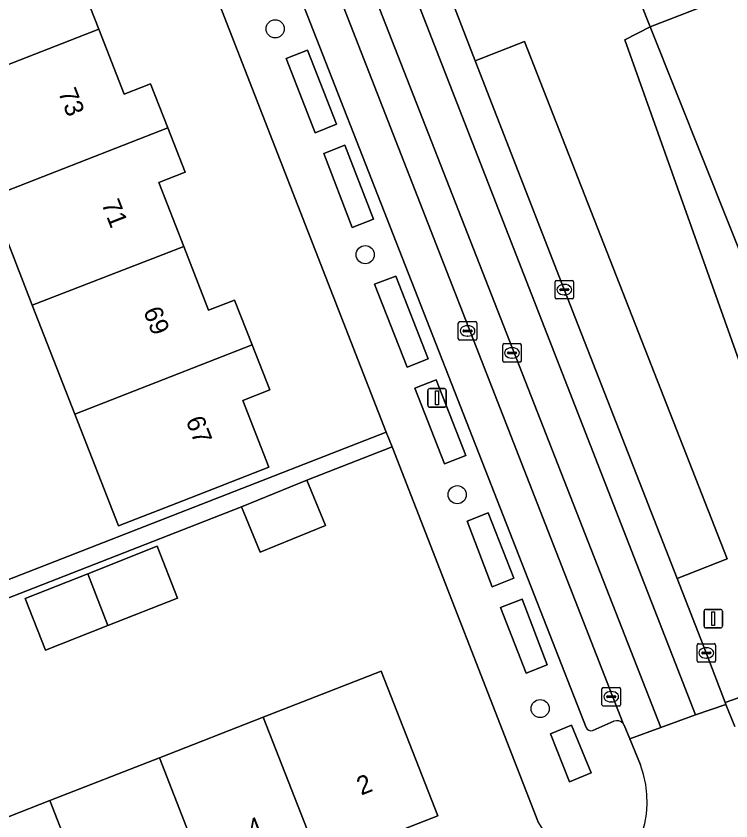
# Model space of a CAD drawing. Extents: x 159680 to 160786, y 387323 to 388340.
# Drawn here: x 160153.61 to 160192.19, y 387815.18 to 387858.6 of the extents above; entities that cross this region are included whole.
import ezdxf

# ---------------------------------------------------------------- set-up
doc = ezdxf.new("R2010")
doc.units = 0
for name, color, linetype in [('IMGEO_Boom', 7, 'Continuous'), ('IMGEO_Erf', 7, 'Continuous'), ('IMGEO_Groenvoorziening', 7, 'Continuous'), ('IMGEO_Kolk', 7, 'Continuous'), ('IMGEO_Lichtmast', 7, 'Continuous'), ('IMGEO_Pand', 7, 'Continuous'), ('IMGEO_Pand_nummerreeks', 7, 'Continuous'), ('IMGEO_Parkeervlak_open', 7, 'Continuous'), ('IMGEO_Rijbaan_lokaal_gesloten', 7, 'Continuous'), ('IMGEO_Rijbaan_lokaal_open', 7, 'Continuous'), ('IMGEO_Rioolput', 7, 'Continuous'), ('IMGEO_Voetpad_open', 7, 'Continuous')]:
    doc.layers.add(name, color=color, linetype=linetype)

msp = doc.modelspace()

# ---------------------------------------------------------------- linework, layer by layer
at = {"layer": 'IMGEO_Boom'}
for centre in [(160167.594, 387857.918), (160172.454, 387845.734), (160177.419, 387832.783), (160181.897, 387821.245)]:
    msp.add_circle(centre, 0.489, dxfattribs=at)
at = {"layer": 'IMGEO_Erf'}
for points in [[(160151.99, 387827.737), (160173.59, 387836.163), (160150.403, 387895.606)], [(160153.464, 387869.65), (160154.815, 387866.195), (160156.294, 387866.774), (160157.235, 387864.368), (160158.176, 387861.961), (160156.711, 387861.388), (160158.076, 387857.895), (160159.442, 387854.4), (160160.864, 387854.956), (160161.797, 387852.57), (160162.73, 387850.184), (160161.308, 387849.628), (160162.656, 387846.181), (160164.004, 387842.733), (160165.408, 387843.282), (160166.355, 387840.86), (160167.301, 387838.44), (160165.851, 387837.872), (160167.259, 387834.27), (160162.603, 387832.45), (160159.141, 387831.096), (160156.781, 387837.133), (160154.486, 387843.001), (160152.205, 387848.836)], [(160181.811, 387815.087), (160173.904, 387835.358), (160169.306, 387833.564), (160170.304, 387831.121), (160166.776, 387829.679), (160165.778, 387832.123), (160125.587, 387816.432), (160126.598, 387813.955), (160123.067, 387812.513), (160126.035, 387804.81), (160131.824, 387807.068), (160137.986, 387809.472), (160143.73, 387811.712), (160149.418, 387813.931), (160155.436, 387816.278), (160161.351, 387818.586), (160166.955, 387820.772), (160173.322, 387823.255)], [(160173.322, 387823.255), (160176.365, 387815.454), (160169.998, 387812.971), (160164.394, 387810.785), (160158.48, 387808.478), (160152.461, 387806.13), (160146.773, 387803.911), (160141.03, 387801.671), (160134.868, 387799.267), (160129.078, 387797.009), (160130.55, 387793.293), (160180.841, 387812.88)]]:
    msp.add_lwpolyline(points, dxfattribs=at)
msp.add_lwpolyline([(160158.566, 387825.725), (160155.198, 387824.395), (160154.096, 387827.188), (160157.475, 387828.522), (160161.226, 387830.002), (160162.328, 387827.21)], close=True, dxfattribs=at)
at = {"layer": 'IMGEO_Groenvoorziening'}
for points in [[(160189.451, 387877.619), (160184.355, 387875.641), (160181.748, 387882.357), (160176.625, 387896.482), (160171.044, 387910.266), (160165.016, 387925.868), (160162.326, 387924.798), (160161.958, 387924.652), (160187.32, 387859.333), (160187.833, 387858.03), (160191.79, 387859.566), (160195.846, 387861.141), (160195.054, 387863.182)], [(160218.281, 387835.824), (160199.196, 387829.547), (160187.833, 387858.03), (160186.463, 387857.316), (160197.633, 387825.935), (160218.994, 387833.988)], [(160169.348, 387856.768), (160168.183, 387856.322), (160169.752, 387852.308), (160170.901, 387852.77)], [(160171.348, 387851.641), (160170.225, 387851.189), (160171.757, 387847.203), (160172.901, 387847.649)], [(160174.1, 387844.571), (160172.962, 387844.136), (160174.719, 387839.671), (160175.853, 387840.12)], [(160175.134, 387838.523), (160176.737, 387834.443), (160177.893, 387834.899), (160176.279, 387838.981)], [(160179.088, 387831.808), (160177.958, 387831.347), (160179.309, 387827.817), (160180.48, 387828.279)], [(160180.92, 387827.144), (160179.758, 387826.701), (160181.139, 387823.159), (160182.283, 387823.613)], [(160183.589, 387820.358), (160182.453, 387819.883), (160183.478, 387817.293), (160184.652, 387817.769)]]:
    msp.add_lwpolyline(points, close=True, dxfattribs=at)
for points in [[(160161.958, 387924.652), (160155.436, 387922.055), (160160.461, 387909.279), (160158.08, 387908.368), (160158.448, 387907.349), (160158.881, 387906.227), (160160.987, 387900.854), (160163.654, 387901.917), (160174.514, 387874.005), (160171.868, 387872.939), (160175.772, 387862.953), (160178.397, 387856.184), (160181.057, 387857.24), (160191.985, 387829.315), (160189.292, 387828.254), (160190.864, 387824.246), (160191.887, 387821.565), (160194.696, 387822.564), (160195.006, 387821.695)], [(160198.562, 387819.884), (160203.526, 387821.946), (160220.998, 387828.827), (160218.994, 387833.988), (160197.633, 387825.935), (160186.463, 387857.316), (160187.833, 387858.03), (160187.32, 387859.333), (160161.958, 387924.652)], [(160200.326, 387878.324), (160190.535, 387877.689), (160189.451, 387877.619), (160195.054, 387863.182), (160195.846, 387861.141), (160191.79, 387859.566), (160187.833, 387858.03), (160199.196, 387829.547), (160218.281, 387835.824), (160217.084, 387838.908), (160214.493, 387845.581), (160209.893, 387857.427)]]:
    msp.add_lwpolyline(points, dxfattribs=at)
at = {"layer": 'IMGEO_Kolk'}
for p, q in [((160182.699, 387843.42), (160182.699, 387844.272)), ((160182.774, 387844.346), (160183.626, 387844.346)), ((160183.7, 387844.272), (160183.7, 387843.42)), ((160182.958, 387843.84), (160182.958, 387843.852)), ((160183.396, 387843.803), (160182.998, 387843.803)), ((160183.001, 387843.889), (160183.399, 387843.889)), ((160183.187, 387844.126), (160183.212, 387844.126)), ((160183.442, 387843.852), (160183.442, 387843.84)), ((160183.626, 387843.346), (160182.774, 387843.346)), ((160183.21, 387843.566), (160183.185, 387843.566)), ((160177.477, 387841.194), (160177.477, 387842.046)), ((160177.552, 387842.12), (160178.404, 387842.12)), ((160178.478, 387842.046), (160178.478, 387841.194)), ((160177.736, 387841.614), (160177.736, 387841.626)), ((160177.779, 387841.663), (160178.177, 387841.663)), ((160177.965, 387841.9), (160177.99, 387841.9)), ((160178.22, 387841.626), (160178.22, 387841.614)), ((160178.174, 387841.577), (160177.776, 387841.577)), ((160177.988, 387841.34), (160177.963, 387841.34)), ((160178.404, 387841.12), (160177.552, 387841.12)), ((160190.363, 387823.82), (160190.363, 387824.672)), ((160190.438, 387824.746), (160191.29, 387824.746)), ((160191.364, 387824.672), (160191.364, 387823.82)), ((160190.622, 387824.24), (160190.622, 387824.252)), ((160190.665, 387824.289), (160191.063, 387824.289)), ((160190.851, 387824.526), (160190.876, 387824.526)), ((160191.106, 387824.252), (160191.106, 387824.24)), ((160191.06, 387824.203), (160190.662, 387824.203)), ((160190.874, 387823.966), (160190.849, 387823.966)), ((160191.29, 387823.746), (160190.438, 387823.746)), ((160185.23, 387821.455), (160185.23, 387822.307)), ((160185.305, 387822.381), (160186.157, 387822.381)), ((160185.718, 387822.161), (160185.743, 387822.161)), ((160186.231, 387822.307), (160186.231, 387821.455)), ((160185.489, 387821.875), (160185.489, 387821.887)), ((160185.927, 387821.838), (160185.529, 387821.838)), ((160185.532, 387821.924), (160185.93, 387821.924)), ((160185.973, 387821.887), (160185.973, 387821.875)), ((160186.157, 387821.381), (160185.305, 387821.381)), ((160185.741, 387821.601), (160185.716, 387821.601))]:
    msp.add_line(p, q, dxfattribs=at)
for points in [[(160182.699, 387843.42), (160182.699, 387844.272)], [(160182.774, 387844.346), (160183.626, 387844.346)], [(160183.7, 387844.272), (160183.7, 387843.42)], [(160183.626, 387843.346), (160182.774, 387843.346)], [(160177.477, 387841.194), (160177.477, 387842.046)], [(160177.552, 387842.12), (160178.404, 387842.12)], [(160178.478, 387842.046), (160178.478, 387841.194)], [(160178.404, 387841.12), (160177.552, 387841.12)], [(160190.363, 387823.82), (160190.363, 387824.672)], [(160190.438, 387824.746), (160191.29, 387824.746)], [(160191.364, 387824.672), (160191.364, 387823.82)], [(160191.29, 387823.746), (160190.438, 387823.746)], [(160185.23, 387821.455), (160185.23, 387822.307)], [(160185.305, 387822.381), (160186.157, 387822.381)], [(160186.231, 387822.307), (160186.231, 387821.455)], [(160186.157, 387821.381), (160185.305, 387821.381)]]:
    msp.add_lwpolyline(points, dxfattribs=at)
for centre, radius, start, end in [((160182.776, 387844.27), 0.0765, 91.552, 178.448), ((160182.776, 387844.27), 0.0765, 91.552, 178.448), ((160183.624, 387844.27), 0.0765, 1.552, 88.448), ((160183.624, 387844.27), 0.0765, 1.552, 88.448), ((160182.998, 387843.849), 0.0403, 85.8775, 175.7526), ((160182.995, 387843.839), 0.0366, 178.938, 274.7102), ((160183.399, 387843.846), 0.043, 264.8664, 352.4533), ((160183.403, 387843.851), 0.0386, 1.7309, 96.639), ((160182.776, 387843.422), 0.0765, 181.552, 268.448), ((160182.776, 387843.422), 0.0765, 181.552, 268.448), ((160183.624, 387843.422), 0.0765, 271.552, 358.448), ((160183.624, 387843.422), 0.0765, 271.552, 358.448), ((160177.554, 387842.044), 0.0765, 91.552, 178.448), ((160177.554, 387842.044), 0.0765, 91.552, 178.448), ((160178.402, 387842.044), 0.0765, 1.552, 88.448), ((160178.402, 387842.044), 0.0765, 1.552, 88.448), ((160177.776, 387841.623), 0.0403, 85.8775, 175.7526), ((160177.773, 387841.613), 0.0366, 178.938, 274.7102), ((160178.177, 387841.62), 0.043, 264.8664, 352.4533), ((160178.181, 387841.625), 0.0386, 1.7309, 96.639), ((160177.554, 387841.196), 0.0765, 181.552, 268.448), ((160177.554, 387841.196), 0.0765, 181.552, 268.448), ((160178.402, 387841.196), 0.0765, 271.552, 358.448), ((160178.402, 387841.196), 0.0765, 271.552, 358.448), ((160190.44, 387824.67), 0.0765, 91.552, 178.448), ((160190.44, 387824.67), 0.0765, 91.552, 178.448), ((160191.288, 387824.67), 0.0765, 1.552, 88.448), ((160191.288, 387824.67), 0.0765, 1.552, 88.448), ((160190.662, 387824.249), 0.0403, 85.8775, 175.7526), ((160190.659, 387824.239), 0.0366, 178.938, 274.7102), ((160191.063, 387824.246), 0.043, 264.8664, 352.4533), ((160191.067, 387824.251), 0.0386, 1.7309, 96.639), ((160190.44, 387823.822), 0.0765, 181.552, 268.448), ((160190.44, 387823.822), 0.0765, 181.552, 268.448), ((160191.288, 387823.822), 0.0765, 271.552, 358.448), ((160191.288, 387823.822), 0.0765, 271.552, 358.448), ((160185.307, 387822.305), 0.0765, 91.552, 178.448), ((160185.307, 387822.305), 0.0765, 91.552, 178.448), ((160186.155, 387822.305), 0.0765, 1.552, 88.448), ((160186.155, 387822.305), 0.0765, 1.552, 88.448), ((160185.529, 387821.884), 0.0403, 85.8775, 175.7526), ((160185.526, 387821.874), 0.0366, 178.938, 274.7102), ((160185.93, 387821.881), 0.043, 264.8664, 352.4533), ((160185.934, 387821.886), 0.0386, 1.7309, 96.639), ((160185.307, 387821.457), 0.0765, 181.552, 268.448), ((160185.307, 387821.457), 0.0765, 181.552, 268.448), ((160186.155, 387821.457), 0.0765, 271.552, 358.448), ((160186.155, 387821.457), 0.0765, 271.552, 358.448)]:
    msp.add_arc(centre, radius, start, end, dxfattribs=at)
for centre, major_axis, ratio, start_param, end_param in [((160183.186, 387843.846), (-0.387, 0.002), 0.722429, 4.712389, 7.853982), ((160183.211, 387843.846), (-0.39, 0.002), 0.717154, 1.570796, 4.712389), ((160177.964, 387841.62), (-0.387, 0.002), 0.722429, 4.712389, 7.853982), ((160177.989, 387841.62), (-0.39, 0.002), 0.717154, 1.570796, 4.712389), ((160190.85, 387824.246), (-0.387, 0.002), 0.722429, 4.712389, 7.853982), ((160190.875, 387824.246), (-0.39, 0.002), 0.717154, 1.570796, 4.712389), ((160185.717, 387821.881), (-0.387, 0.002), 0.722429, 4.712389, 7.853982), ((160185.742, 387821.881), (-0.39, 0.002), 0.717154, 1.570796, 4.712389)]:
    msp.add_ellipse(centre, major_axis=major_axis, ratio=ratio, start_param=start_param, end_param=end_param, dxfattribs=at)
at = {"layer": 'IMGEO_Lichtmast'}
for p, q in [((160175.835, 387837.605), (160175.835, 387838.405)), ((160175.835, 387838.405), (160175.835, 387837.605)), ((160175.935, 387838.505), (160176.725, 387838.505)), ((160176.725, 387838.505), (160175.935, 387838.505)), ((160176.825, 387838.405), (160176.825, 387837.605)), ((160176.825, 387837.605), (160176.825, 387838.405)), ((160176.725, 387837.505), (160175.935, 387837.505)), ((160175.935, 387837.505), (160176.725, 387837.505)), ((160190.742, 387825.693), (160190.742, 387826.493)), ((160190.742, 387826.493), (160190.742, 387825.693)), ((160190.842, 387826.593), (160191.632, 387826.593)), ((160191.632, 387826.593), (160190.842, 387826.593)), ((160191.732, 387826.493), (160191.732, 387825.693)), ((160191.732, 387825.693), (160191.732, 387826.493)), ((160191.632, 387825.593), (160190.842, 387825.593)), ((160190.842, 387825.593), (160191.632, 387825.593))]:
    msp.add_line(p, q, dxfattribs=at)
for points in [[(160176.255, 387838.38), (160176.405, 387838.38), (160176.405, 387837.63), (160176.255, 387837.63), (160176.255, 387838.38)], [(160191.162, 387826.468), (160191.312, 387826.468), (160191.312, 387825.718), (160191.162, 387825.718), (160191.162, 387826.468)]]:
    msp.add_lwpolyline(points, dxfattribs=at)
for centre, start, end in [((160175.935, 387838.405), 90, 180), ((160175.935, 387838.405), 90, 180), ((160176.725, 387838.405), 0, 90), ((160176.725, 387838.405), 360, 90), ((160175.935, 387837.605), 180, 270), ((160175.935, 387837.605), 180, 270), ((160176.725, 387837.605), 270, 0), ((160176.725, 387837.605), 270, 0), ((160190.842, 387826.493), 90, 180), ((160190.842, 387826.493), 90, 180), ((160191.632, 387826.493), 0, 90), ((160191.632, 387826.493), 360, 90), ((160190.842, 387825.693), 180, 270), ((160190.842, 387825.693), 180, 270), ((160191.632, 387825.693), 270, 0), ((160191.632, 387825.693), 270, 0)]:
    msp.add_arc(centre, 0.1, start, end, dxfattribs=at)
at = {"layer": 'IMGEO_Pand'}
for points in [[(160147.599, 387860.617), (160149.906, 387854.715), (160158.076, 387857.895), (160156.711, 387861.388), (160158.176, 387861.961), (160157.235, 387864.368)], [(160160.864, 387854.956), (160159.442, 387854.4), (160158.076, 387857.895), (160149.906, 387854.715), (160151.056, 387851.775), (160148.728, 387850.865), (160149.876, 387847.929), (160152.205, 387848.836), (160161.797, 387852.57)], [(160152.205, 387848.836), (160154.486, 387843.001), (160162.656, 387846.181), (160161.308, 387849.628), (160162.73, 387850.184), (160161.797, 387852.57)], [(160166.355, 387840.86), (160165.408, 387843.282), (160164.004, 387842.733), (160162.656, 387846.181), (160154.486, 387843.001), (160156.781, 387837.133)], [(160156.781, 387837.133), (160159.141, 387831.096), (160162.603, 387832.45), (160167.259, 387834.27), (160165.851, 387837.872), (160167.301, 387838.44), (160166.355, 387840.86)], [(160170.304, 387831.121), (160169.306, 387833.564), (160165.778, 387832.123), (160166.776, 387829.679)], [(160157.475, 387828.522), (160158.566, 387825.725), (160162.328, 387827.21), (160161.226, 387830.002)], [(160158.566, 387825.725), (160157.475, 387828.522), (160154.096, 387827.188), (160155.198, 387824.395)], [(160169.998, 387812.971), (160176.365, 387815.454), (160173.322, 387823.255), (160166.955, 387820.772)], [(160166.955, 387820.772), (160161.351, 387818.586), (160164.394, 387810.785), (160169.998, 387812.971)], [(160161.351, 387818.586), (160155.436, 387816.278), (160158.48, 387808.478), (160164.394, 387810.785)], [(160155.436, 387816.278), (160149.418, 387813.931), (160152.461, 387806.13), (160158.48, 387808.478)]]:
    msp.add_lwpolyline(points, close=True, dxfattribs=at)
at = {"layer": 'IMGEO_Parkeervlak_open'}
for points in [[(160186.371, 387820.436), (160170.802, 387860.362), (160153.484, 387904.909)], [(160151.872, 387903.499), (160169.005, 387859.521), (160184.374, 387820.228)], [(160184.746, 387820.067), (160185.876, 387820.56)]]:
    msp.add_lwpolyline(points, dxfattribs=at)
msp.add_lwpolyline([(160178.397, 387856.184), (160183.2, 387843.846), (160189.292, 387828.254), (160191.985, 387829.315), (160181.057, 387857.24)], close=True, dxfattribs=at)
for centre, radius, start, end in [((160186.033, 387820.137), 0.451, 41.5023, 110.3708), ((160184.653, 387820.362), 0.31, 205.7248, 287.4697)]:
    msp.add_arc(centre, radius, start, end, dxfattribs=at)
at = {"layer": 'IMGEO_Rijbaan_lokaal_gesloten'}
msp.add_lwpolyline([(160178.397, 387856.184), (160175.772, 387862.953), (160171.868, 387872.939), (160167.078, 387885.235), (160160.987, 387900.854), (160158.881, 387906.227), (160158.448, 387907.349), (160156.809, 387906.723), (160190.288, 387820.901), (160191.921, 387821.472), (160191.887, 387821.565), (160190.864, 387824.246), (160189.292, 387828.254), (160183.2, 387843.846)], close=True, dxfattribs=at)
for points in [[(160154.919, 387905.962), (160153.292, 387905.329), (160153.484, 387904.909), (160170.802, 387860.362), (160186.371, 387820.436)], [(160186.428, 387820.355), (160186.733, 387819.609), (160188.411, 387820.223), (160172.441, 387861.053), (160154.919, 387905.962)]]:
    msp.add_lwpolyline(points, dxfattribs=at)
msp.add_arc((160186.056, 387820.154), 0.423, 28.4135, 41.8549, dxfattribs=at)
at = {"layer": 'IMGEO_Rijbaan_lokaal_open'}
msp.add_lwpolyline([(160156.809, 387906.723), (160154.919, 387905.962), (160172.441, 387861.053), (160188.411, 387820.223), (160190.288, 387820.901)], close=True, dxfattribs=at)
msp.add_lwpolyline([(160192.398, 387820.282), (160191.921, 387821.472), (160190.288, 387820.901), (160188.411, 387820.223), (160186.733, 387819.609), (160187.307, 387818.207)], dxfattribs=at)
msp.add_arc((160182.126, 387816.228), 5.547, 292.7102, 20.9082, dxfattribs=at)
at = {"layer": 'IMGEO_Rioolput'}
for p, q in [((160179.879, 387840.006), (160179.879, 387840.858)), ((160179.954, 387840.932), (160180.806, 387840.932)), ((160180.88, 387840.858), (160180.88, 387840.006)), ((160180.138, 387840.426), (160180.138, 387840.438)), ((160180.576, 387840.389), (160180.178, 387840.389)), ((160180.181, 387840.475), (160180.579, 387840.475)), ((160180.367, 387840.712), (160180.392, 387840.712)), ((160180.622, 387840.438), (160180.622, 387840.426)), ((160180.806, 387839.932), (160179.954, 387839.932)), ((160180.39, 387840.152), (160180.365, 387840.152))]:
    msp.add_line(p, q, dxfattribs=at)
for points in [[(160179.879, 387840.006), (160179.879, 387840.858)], [(160179.954, 387840.932), (160180.806, 387840.932)], [(160180.88, 387840.858), (160180.88, 387840.006)], [(160180.806, 387839.932), (160179.954, 387839.932)]]:
    msp.add_lwpolyline(points, dxfattribs=at)
for centre, radius, start, end in [((160179.956, 387840.856), 0.0765, 91.552, 178.448), ((160179.956, 387840.856), 0.0765, 91.552, 178.448), ((160180.804, 387840.856), 0.0765, 1.552, 88.448), ((160180.804, 387840.856), 0.0765, 1.552, 88.448), ((160180.178, 387840.435), 0.0403, 85.8775, 175.7526), ((160180.175, 387840.425), 0.0366, 178.938, 274.7102), ((160180.579, 387840.432), 0.043, 264.8664, 352.4533), ((160180.583, 387840.437), 0.0386, 1.7309, 96.639), ((160179.956, 387840.008), 0.0765, 181.552, 268.448), ((160179.956, 387840.008), 0.0765, 181.552, 268.448), ((160180.804, 387840.008), 0.0765, 271.552, 358.448), ((160180.804, 387840.008), 0.0765, 271.552, 358.448)]:
    msp.add_arc(centre, radius, start, end, dxfattribs=at)
for centre, major_axis, ratio, start_param, end_param in [((160180.366, 387840.432), (-0.387, 0.002), 0.722429, 4.712389, 7.853982), ((160180.391, 387840.432), (-0.39, 0.002), 0.717154, 1.570796, 4.712389)]:
    msp.add_ellipse(centre, major_axis=major_axis, ratio=ratio, start_param=start_param, end_param=end_param, dxfattribs=at)
at = {"layer": 'IMGEO_Voetpad_open'}
for points in [[(160146.45, 387905.875), (160150.403, 387895.606), (160173.59, 387836.163), (160173.904, 387835.358), (160181.811, 387815.087), (160184.267, 387811.111)], [(160184.374, 387820.228), (160169.005, 387859.521), (160151.872, 387903.499)], [(160125.587, 387816.432), (160165.778, 387832.123), (160169.306, 387833.564), (160173.904, 387835.358), (160173.59, 387836.163), (160151.99, 387827.737)], [(160195.006, 387821.695), (160194.696, 387822.564), (160191.887, 387821.565), (160191.921, 387821.472), (160192.398, 387820.282)], [(160185.876, 387820.56), (160184.746, 387820.067)], [(160187.307, 387818.207), (160186.733, 387819.609), (160186.428, 387820.355)]]:
    msp.add_lwpolyline(points, dxfattribs=at)
for points in [[(160169.348, 387856.768), (160170.901, 387852.77), (160169.752, 387852.308), (160168.183, 387856.322)], [(160171.348, 387851.641), (160172.901, 387847.649), (160171.757, 387847.203), (160170.225, 387851.189)], [(160174.1, 387844.571), (160175.853, 387840.12), (160174.719, 387839.671), (160172.962, 387844.136)], [(160176.279, 387838.981), (160177.893, 387834.899), (160176.737, 387834.443), (160175.134, 387838.523)], [(160179.088, 387831.808), (160180.48, 387828.279), (160179.309, 387827.817), (160177.958, 387831.347)], [(160180.92, 387827.144), (160182.283, 387823.613), (160181.139, 387823.159), (160179.758, 387826.701)], [(160183.589, 387820.358), (160184.652, 387817.769), (160183.478, 387817.293), (160182.453, 387819.883)]]:
    msp.add_lwpolyline(points, close=True, dxfattribs=at)
for centre, radius, start, end in [((160186.033, 387820.137), 0.451, 41.5023, 110.3708), ((160186.056, 387820.154), 0.423, 28.4135, 41.8549), ((160184.653, 387820.362), 0.31, 205.7248, 287.4697), ((160182.126, 387816.228), 5.547, 292.7102, 20.9082)]:
    msp.add_arc(centre, radius, start, end, dxfattribs=at)

# ---------------------------------------------------------------- texts
at = {"layer": 'IMGEO_Pand_nummerreeks'}
for s, rotation, p in [('73', 291.268, (160155.868, 387854.493)), ('71', 291.268, (160158.204, 387848.49)), ('69', 291.268, (160160.459, 387842.697)), ('67', 291.268, (160162.755, 387836.799)), ('2', 21.309, (160172.235, 387816.548)), ('4', 21.309, (160166.326, 387814.243))]:
    msp.add_text(s, height=1, rotation=rotation, dxfattribs=at).set_placement(p)

doc.saveas('drawing.dxf')
